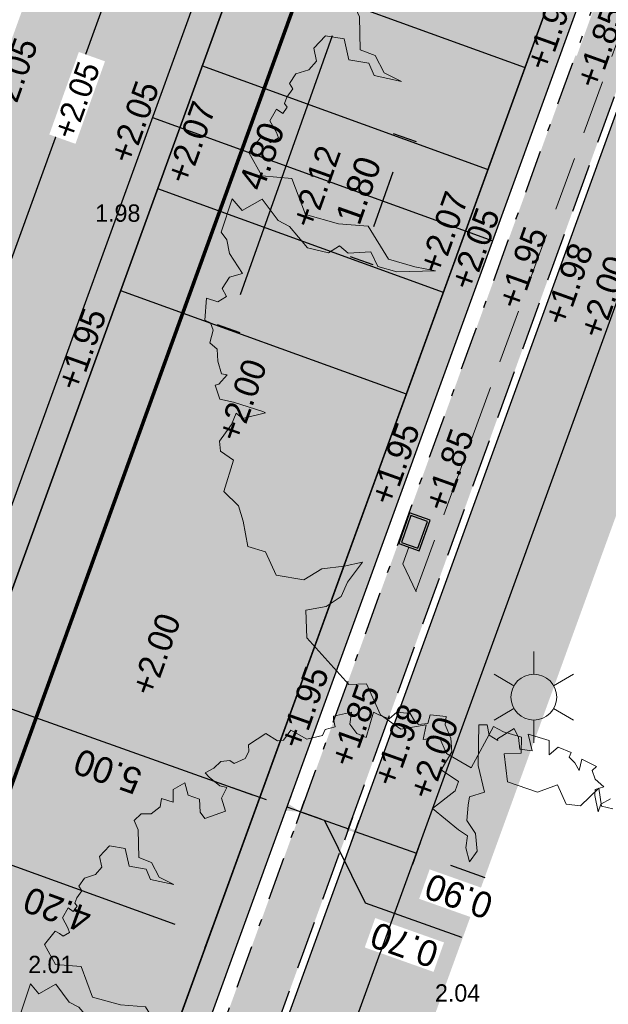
# Model space of a CAD drawing. Header units: metres. Extents: x 134157 to 138734, y 451157 to 455772.
# Tile 294 of 656: x 136458.41 to 136466.55, y 453511.6 to 453525.22. Entities that reach past the tile are written whole.
import ezdxf

# ---------------------------------------------------------------- set-up
doc = ezdxf.new("R2010")
doc.units = ezdxf.units.M
for name, pattern in [('CENTER__G5', [2.4, 1.5, -0.3, 0.3, -0.3]), ('DASHDOT__G2', [1.2, 0.6, -0.3, 0, -0.3]), ('HIDDEN__G5', [1.125, 0.75, -0.375])]:
    doc.linetypes.add(name, pattern=pattern)
doc.layers.add('-DR-alg-hulplijnen bochtstralen uitritconstructies', color=210, linetype='Continuous', plot=False)
doc.layers.add('-DR-alg-hulplijnen kantverharding asflast nieuwe fietsstraat', color=7, linetype='Continuous', true_color=0xff9429, plot=False)
for name, color, linetype, lineweight in [('-DR-bs-boom', 253, 'Continuous', 13), ('-DR-bs-inr-lichtmast', 253, 'Continuous', 13), ('-DR-nw-mk-taludmarkering', 252, 'Continuous', 0), ('-DR-nw-rio-HWA 125', 170, 'HIDDEN__G5', 13)]:
    doc.layers.add(name, color=color, linetype=linetype, lineweight=lineweight)
for name, color, linetype in [('-DR-bs-rio-DWA Jutfaseweg', 253, 'Continuous'), ('-DR-bs-txt-hoogtemaat', 253, 'Continuous'), ('-DR-nw-maatvoering', 3, 'Continuous'), ('-DR-nw-rio-HWA 160', 170, 'CENTER__G5'), ('-DR-nw-rio-straatkolk', 1, 'Continuous'), ('-DR-nw-txt-hoogtemaat', 2, 'Continuous'), ('-DR-nw-vh-band 10x20 ob', 2, 'HIDDEN__G5'), ('-DR-nw-vh-band 5-20x25', 2, 'DASHDOT__G2'), ('-DR-nw-vh-kantverharding', 3, 'Continuous'), ('-DR-nw-vh-scheiding verhardingen', 1, 'Continuous')]:
    doc.layers.add(name, color=color, linetype=linetype)
doc.layers.add('-DR-nw-gr-arc-gras', color=7, linetype='Continuous', true_color=0xb5d5a4)
for name, color, linetype, lineweight, true_color in [('-DR-nw-vh-arc-asfalt fietsstraat rood', 7, 'Continuous', 9, 0xdfbfc7), ('-DR-nw-vh-arc-sbs df Drainflow', 7, 'Continuous', 9, 0xb9747c), ('-DR-nw-vh-arc-sbs kf bruinrood rabat halfsteens', 7, 'Continuous', 9, 0xb88485)]:
    doc.layers.add(name, color=color, linetype=linetype, lineweight=lineweight, true_color=true_color)
doc.layers.add('-DR-nw-vh-arc-halfverharding stabilizer', color=7, linetype='Continuous', lineweight=9, true_color=0xe2e1c1, transparency=0.1)
doc.layers.add('-DR-nw-vh-kantverharding halfverharding stabilizer', color=7, linetype='Continuous', true_color=0xe2e1c1, transparency=0.1)
doc.styles.add('18_200', font='romans', dxfattribs={"width": 0.8, "height": 0.36})
doc.styles.add('Drong', font='txt', dxfattribs={"height": 1.8})
doc.dimstyles.new('Drong', dxfattribs={"dimtxt": 1.8, "dimasz": 2.5, "dimexe": 0, "dimexo": 0, "dimgap": 0.9, "dimtad": 1, "dimzin": 0, "dimdsep": 46, "dimtxsty": 'Drong', "dimblk": 'dimblk-wit', "dimcen": 0, "dimse1": 1, "dimse2": 1, "dimclrd": 256, "dimclre": 1, "dimclrt": 7, "dimadec": 0, "dimazin": 0, "dimtfac": 1, "dimtmove": 0, "dimatfit": 3, "dimfxl": 1, "dimtolj": 1, "dimtzin": 0, "dimarcsym": 0})
pattern_1 = [(115.335625, (136419.71802, 453326.2367), (-0.223681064, -0.105903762), [0.06, -0.187485]), (205.335625, (136419.71802, 453326.2367), (0.105903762, -0.223681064), [0.06, -0.187485])]

# ---------------------------------------------------------------- blocks, each defined once
blk = doc.blocks.new('Boom bestaand 1')
blk.add_lwpolyline([(-0.2544, 0.3953), (-0.2533, 0.3814), (-0.2458, 0.3746), (-0.266, 0.3788), (-0.2728, 0.3822), (-0.2717, 0.3934), (-0.2848, 0.3874), (-0.2965, 0.3882), (-0.2987, 0.3953), (-0.3145, 0.3822), (-0.3029, 0.3735), (-0.3141, 0.372), (-0.3232, 0.3686), (-0.3277, 0.3731), (-0.3404, 0.3607), (-0.3359, 0.3465), (-0.3526, 0.3537), (-0.3703, 0.3325), (-0.3491, 0.329), (-0.3569, 0.3156), (-0.371, 0.3198), (-0.3837, 0.3191), (-0.3802, 0.2951), (-0.3781, 0.2944), (-0.3887, 0.2873), (-0.4014, 0.2902), (-0.4056, 0.2803), (-0.3837, 0.2704), (-0.359, 0.2591), (-0.3251, 0.2535), (-0.3272, 0.2337), (-0.318, 0.228), (-0.3011, 0.2189), (-0.282, 0.2224), (-0.2608, 0.2153), (-0.2523, 0.2012), (-0.27, 0.204), (-0.2834, 0.2118), (-0.2947, 0.2047), (-0.3322, 0.185), (-0.3413, 0.2203), (-0.3505, 0.2287), (-0.3724, 0.2146), (-0.388, 0.2358), (-0.4042, 0.2415), (-0.4226, 0.2415), (-0.4315, 0.2467), (-0.4416, 0.2292), (-0.4325, 0.2224), (-0.436, 0.2111), (-0.4423, 0.2083), (-0.453, 0.2067), (-0.4613, 0.1921), (-0.4572, 0.18), (-0.4671, 0.1702), (-0.4727, 0.1652), (-0.4473, 0.144), (-0.4565, 0.1356), (-0.4706, 0.132), (-0.484, 0.1398), (-0.4883, 0.1172), (-0.4847, 0.1158), (-0.4748, 0.1137), (-0.477, 0.101), (-0.4713, 0.0946), (-0.4748, 0.0748), (-0.4932, 0.0607), (-0.4854, 0.0473), (-0.4875, 0.0402), (-0.5017, 0.0304), (-0.4974, 0.0049), (-0.4897, 0.0021), (-0.4832, -0.006), (-0.4832, -0.0211), (-0.4886, -0.0247), (-0.4921, -0.0353), (-0.4877, -0.0469), (-0.4868, -0.0593), (-0.4797, -0.0567), (-0.4646, -0.0487), (-0.4592, -0.0416), (-0.4495, -0.0531), (-0.4326, -0.0549), (-0.4342, -0.0824), (-0.4439, -0.0844), (-0.4591, -0.0789), (-0.4694, -0.0898), (-0.4853, -0.0874), (-0.4835, -0.1044), (-0.469, -0.1108), (-0.4787, -0.1222), (-0.4698, -0.128), (-0.4666, -0.142), (-0.4712, -0.1535), (-0.4673, -0.1649), (-0.4544, -0.1649), (-0.422, -0.1781), (-0.41, -0.1658), (-0.3893, -0.1644), (-0.3736, -0.1512), (-0.391, -0.1753), (-0.4052, -0.1753), (-0.417, -0.1934), (-0.4393, -0.1893), (-0.4502, -0.206), (-0.443, -0.2225), (-0.4293, -0.2254), (-0.424, -0.2366), (-0.4254, -0.251), (-0.4188, -0.2613), (-0.4123, -0.2603), (-0.4066, -0.2696), (-0.4013, -0.2747), (-0.3966, -0.2735), (-0.3925, -0.2806), (-0.3993, -0.2847), (-0.3905, -0.2962), (-0.3764, -0.2947), (-0.3703, -0.2952), (-0.369, -0.3047), (-0.3739, -0.3072), (-0.379, -0.3111), (-0.3686, -0.3301), (-0.3402, -0.3274), (-0.325, -0.2991), (-0.284, -0.3012), (-0.2611, -0.2728), (-0.2463, -0.245), (-0.2054, -0.239), (-0.1868, -0.2166), (-0.1743, -0.1981), (-0.1896, -0.2363), (-0.2027, -0.2526), (-0.2201, -0.2532), (-0.2283, -0.2756), (-0.2392, -0.281), (-0.237, -0.2947), (-0.2507, -0.3132), (-0.2791, -0.3219), (-0.2898, -0.3304), (-0.3173, -0.3368), (-0.3146, -0.3612), (-0.3304, -0.3661), (-0.3025, -0.3907), (-0.2927, -0.3885), (-0.278, -0.3918), (-0.2529, -0.3874), (-0.2548, -0.4016), (-0.2471, -0.4137), (-0.2373, -0.413), (-0.2359, -0.4235), (-0.244, -0.4329), (-0.2234, -0.4441), (-0.2184, -0.4397), (-0.2103, -0.44), (-0.1991, -0.4488), (-0.19, -0.4441), (-0.1778, -0.4485), (-0.164, -0.4505), (-0.1606, -0.4451), (-0.1549, -0.4573), (-0.1555, -0.4613), (-0.14, -0.4627), (-0.1312, -0.4505), (-0.1096, -0.4259), (-0.1073, -0.4238), (-0.1116, -0.4488), (-0.1194, -0.4525), (-0.1103, -0.462), (-0.0992, -0.4807), (-0.089, -0.4841), (-0.0747, -0.4752), (-0.0482, -0.4977), (-0.0278, -0.4895), (-0.0108, -0.4916), (0.0157, -0.4977), (0.0286, -0.4827), (0.0558, -0.482), (0.072, -0.457), (0.069, -0.4349), (0.0757, -0.4119), (0.0796, -0.3924), (0.0927, -0.4156), (0.1039, -0.4278), (0.1075, -0.4466), (0.1025, -0.468), (0.1299, -0.4785), (0.1933, -0.4575), (0.2001, -0.44), (0.2363, -0.4392), (0.2587, -0.4253), (0.2652, -0.3991), (0.2784, -0.4081), (0.2832, -0.3913), (0.3018, -0.3913), (0.3264, -0.3733), (0.2952, -0.3338), (0.3048, -0.3266), (0.3174, -0.3112), (0.333, -0.3182), (0.3264, -0.335), (0.3552, -0.3436), (0.3781, -0.3189), (0.3793, -0.296), (0.4017, -0.296), (0.4096, -0.2826), (0.4002, -0.2572), (0.4186, -0.2622), (0.4261, -0.2522)])
blk = doc.blocks.new('*U143')
at = {"layer": '-DR-nw-mk-taludmarkering', "flags": 128}
for points, const_width in [([(-0.034, -0.094), (3.914, -1.527)], 0.2), ([(-0.03, -0.521), (0.073, -0.239)], 0.1), ([(0.014, -1.282), (0.355, -0.341)], 0.1), ([(0.534, -0.726), (0.637, -0.444)], 0.1), ([(0.578, -1.486), (0.919, -0.546)], 0.1), ([(1.098, -0.93), (1.201, -0.648)], 0.1), ([(1.142, -1.691), (1.483, -0.751)], 0.1), ([(1.663, -1.135), (1.765, -0.853)], 0.1), ([(1.706, -1.895), (2.047, -0.955)], 0.1), ([(2.227, -1.34), (2.329, -1.058)], 0.1), ([(2.27, -2.1), (2.611, -1.16)], 0.1), ([(2.791, -1.544), (2.893, -1.262)], 0.1), ([(2.834, -2.305), (3.175, -1.365)], 0.1), ([(3.355, -1.749), (3.457, -1.467)], 0.1), ([(3.398, -2.509), (3.739, -1.569)], 0.1)]:
    blk.add_lwpolyline(points, dxfattribs=dict(at, const_width=const_width))
at = {"layer": '-DR-nw-vh-scheiding verhardingen', "linetype": 'ByBlock', "flags": 128}
for points in [[(0, 0), (3.948, -1.433)], [(-0.512, -1.41), (3.436, -2.843)]]:
    blk.add_lwpolyline(points, dxfattribs=at)
blk = doc.blocks.new('*U142')
at = {"layer": '-DR-nw-mk-taludmarkering', "flags": 128}
for points, const_width in [([(-3.398, 2.509), (-3.739, 1.569)], 0.1), ([(-2.834, 2.305), (-3.175, 1.365)], 0.1), ([(-2.27, 2.1), (-2.611, 1.16)], 0.1), ([(-1.706, 1.895), (-2.047, 0.955)], 0.1), ([(-3.355, 1.749), (-3.457, 1.467)], 0.1), ([(-1.142, 1.691), (-1.483, 0.751)], 0.1), ([(0.034, 0.094), (-3.914, 1.527)], 0.2), ([(-2.791, 1.544), (-2.893, 1.262)], 0.1), ([(-0.578, 1.486), (-0.919, 0.546)], 0.1), ([(-2.227, 1.34), (-2.329, 1.058)], 0.1), ([(-0.014, 1.282), (-0.355, 0.341)], 0.1), ([(-1.663, 1.135), (-1.765, 0.853)], 0.1), ([(-1.098, 0.93), (-1.201, 0.648)], 0.1), ([(-0.534, 0.726), (-0.637, 0.444)], 0.1), ([(0.03, 0.521), (-0.073, 0.239)], 0.1)]:
    blk.add_lwpolyline(points, dxfattribs=dict(at, const_width=const_width))
at = {"layer": '-DR-nw-vh-scheiding verhardingen', "linetype": 'ByBlock', "flags": 128}
for points in [[(0.512, 1.41), (-3.436, 2.843)], [(0, 0), (-3.948, 1.433)]]:
    blk.add_lwpolyline(points, dxfattribs=at)
blk = doc.blocks.new('dimblk-wit')
at = {"color": 7}
blk.add_line((0, -0.3333), (0, 0.3333), dxfattribs=at)
blk.add_solid([(0, 0), (-0.8, 0.2), (-0.8, -0.2)], dxfattribs=at)
blk = doc.blocks.new('*D239')
at = {"layer": '-DR-nw-maatvoering', "lineweight": -2, "transparency": 16777216}
blk.add_line((136461.636, 453514.494), (136457.868, 453515.834), dxfattribs=at)
at = {"layer": 'Defpoints', "color": 0, "transparency": 16777216}
for p in [(136457.396, 453516.002), (136457.396, 453516.002), (136462.108, 453514.327)]:
    blk.add_point(p, dxfattribs=at)
at = {"layer": '-DR-nw-maatvoering', "lineweight": -2, "transparency": 16777216, "xscale": 0.5, "yscale": 0.5, "zscale": 0.5}
for p, rotation in [((136457.396, 453516.002), 160.4268500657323), ((136462.108, 453514.327), 340.4268500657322)]:
    blk.add_blockref('dimblk-wit', p, dxfattribs=dict(at, rotation=rotation))
at = {"layer": '-DR-nw-maatvoering', "color": 7, "transparency": 16777216, "insert": (136459.63, 453514.822), "char_height": 0.36, "attachment_point": 5, "rotation": 160.4269, "style": 'Drong'}
blk.add_mtext('\\A1;5.00', dxfattribs=at)
blk = doc.blocks.new('*D243')
at = {"layer": '-DR-nw-maatvoering', "lineweight": -2, "transparency": 16777216}
for p, q in [((136461.825, 453514.427), (136461.354, 453514.595)), ((136462.296, 453514.26), (136462.957, 453514.025)), ((136462.296, 453514.26), (136462.957, 453514.025)), ((136462.626, 453514.143), (136463.189, 453513.002)), ((136463.428, 453513.858), (136463.899, 453513.69)), ((136463.189, 453513.002), (136464.518, 453512.529))]:
    blk.add_line(p, q, dxfattribs=at)
at = {"layer": 'Defpoints', "color": 0, "transparency": 16777216}
for p in [(136463.009, 453514.173), (136462.957, 453514.025), (136462.143, 453513.828)]:
    blk.add_point(p, dxfattribs=at)
at = {"layer": '-DR-nw-maatvoering', "lineweight": -2, "transparency": 16777216, "xscale": 0.5, "yscale": 0.5, "zscale": 0.5}
for p, rotation in [((136462.296, 453514.26), 340.4268500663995), ((136462.957, 453514.025), 160.4268500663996)]:
    blk.add_blockref('dimblk-wit', p, dxfattribs=dict(at, rotation=rotation))
at = {"layer": '-DR-nw-maatvoering', "color": 7, "transparency": 16777216, "insert": (136463.731, 453512.423), "char_height": 0.36, "attachment_point": 5, "rotation": 160.4269, "style": 'Drong', "bg_fill": 3, "box_fill_scale": 1.1, "bg_fill_color": 256, "bg_fill_true_color": 13158600, "bg_fill_transparency": 0}
blk.add_mtext('\\A1;0.70', dxfattribs=at)
blk = doc.blocks.new('*D244')
at = {"layer": '-DR-nw-maatvoering', "lineweight": -2, "transparency": 16777216}
for p, q in [((136462.579, 453514.159), (136462.108, 453514.327)), ((136463.05, 453513.992), (136463.898, 453513.69)), ((136464.369, 453513.523), (136464.84, 453513.355))]:
    blk.add_line(p, q, dxfattribs=at)
at = {"layer": 'Defpoints', "color": 0, "transparency": 16777216}
for p in [(136463.106, 453514.149), (136463.954, 453513.847), (136463.898, 453513.69)]:
    blk.add_point(p, dxfattribs=at)
at = {"layer": '-DR-nw-maatvoering', "lineweight": -2, "transparency": 16777216, "xscale": 0.5, "yscale": 0.5, "zscale": 0.5, "rotation": 340.4268500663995}
blk.add_blockref('dimblk-wit', (136463.05, 453513.992), dxfattribs=at)
at = {"layer": '-DR-nw-maatvoering', "color": 7, "transparency": 16777216, "insert": (136464.483, 453513.096), "char_height": 0.36, "attachment_point": 5, "rotation": 160.4269, "style": 'Drong', "bg_fill": 3, "box_fill_scale": 1.1, "bg_fill_color": 256, "bg_fill_true_color": 13158600, "bg_fill_transparency": 0}
blk.add_mtext('\\A1;0.90', dxfattribs=at)
at = {"layer": '-DR-nw-maatvoering', "lineweight": -2, "transparency": 16777216, "xscale": 0.5, "yscale": 0.5, "zscale": 0.5, "rotation": 160.4268500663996}
blk.add_blockref('dimblk-wit', (136463.898, 453513.69), dxfattribs=at)
blk = doc.blocks.new('*D246')
at = {"layer": '-DR-nw-maatvoering', "lineweight": -2, "transparency": 16777216}
blk.add_line((136460.561, 453512.704), (136457.553, 453513.795), dxfattribs=at)
at = {"layer": 'Defpoints', "color": 0, "transparency": 16777216}
for p in [(136457.083, 453513.966), (136457.083, 453513.966), (136461.031, 453512.533)]:
    blk.add_point(p, dxfattribs=at)
at = {"layer": '-DR-nw-maatvoering', "lineweight": -2, "transparency": 16777216, "xscale": 0.5, "yscale": 0.5, "zscale": 0.5}
for p, rotation in [((136457.083, 453513.966), 160.0567307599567), ((136461.031, 453512.533), 340.0567307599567)]:
    blk.add_blockref('dimblk-wit', p, dxfattribs=dict(at, rotation=rotation))
at = {"layer": '-DR-nw-maatvoering', "color": 7, "transparency": 16777216, "insert": (136458.933, 453512.908), "char_height": 0.36, "attachment_point": 5, "rotation": 160.0567, "style": 'Drong'}
blk.add_mtext('\\A1;4.20', dxfattribs=at)
blk = doc.blocks.new('LICHTMAST')
at = {"ltscale": 0.1}
for p, q in [((0, 0.1266), (0, 0.2531)), ((-0.1096, 0.0633), (-0.2192, 0.1266)), ((0.1096, 0.0633), (0.2192, 0.1266)), ((-0.1096, -0.0633), (-0.2192, -0.1266)), ((0.1096, -0.0633), (0.2192, -0.1266)), ((0, -0.1266), (0, -0.2531))]:
    blk.add_line(p, q, dxfattribs=at)
blk.add_circle((0, 0), 0.1266, dxfattribs=at)
at = {"style": '18_200', "width": 0.8}
blk.add_attdef('HOOGTE', (0.2467, 0.2424), '', height=0.25, dxfattribs=at)
blk = doc.blocks.new('*U553')
h = blk.add_hatch(color=256)
h.dxf.hatch_style = 1
h.paths.add_polyline_path([(-0.116, 0.488), (-0.134, 0.436), (0.095, 0.355), (0.114, 0.407)])
h = blk.add_hatch(color=256)
h.dxf.hatch_style = 1
h.paths.add_polyline_path([(-0.19, 0.278), (-0.209, 0.226), (0.021, 0.145), (0.04, 0.197)])
h = blk.add_hatch(color=256)
h.dxf.hatch_style = 1
h.paths.add_polyline_path([(-0.153, 0.383), (-0.172, 0.331), (0.058, 0.25), (0.077, 0.302)])
h = blk.add_hatch(color=256)
h.dxf.hatch_style = 1
h.paths.add_polyline_path([(-0.228, 0.17), (-0.247, 0.117), (-0.017, 0.036), (0.001, 0.088)])
for points in [[(0, 0), (0.15, 0.424), (-0.133, 0.524), (-0.283, 0.1)], [(-0.017, 0.036), (0.114, 0.407), (-0.116, 0.488), (-0.247, 0.117)]]:
    blk.add_lwpolyline(points, close=True)
blk = doc.blocks.new('*D707')
at = {"layer": '-DR-nw-maatvoering', "lineweight": -2, "transparency": 16777216}
blk.add_line((136464.779, 453539.778), (136451.647, 453503.586), dxfattribs=at)
at = {"layer": 'Defpoints', "color": 0, "transparency": 16777216}
for p in [(136464.921, 453540.258), (136451.448, 453503.127), (136451.476, 453503.116)]:
    blk.add_point(p, dxfattribs=at)
at = {"layer": '-DR-nw-maatvoering', "lineweight": -2, "transparency": 16777216, "xscale": 0.5, "yscale": 0.5, "zscale": 0.5}
for p, rotation in [((136464.949, 453540.248), 70.05673076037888), ((136451.476, 453503.116), 250.0567307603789)]:
    blk.add_blockref('dimblk-wit', p, dxfattribs=dict(at, rotation=rotation))
at = {"layer": '-DR-nw-maatvoering', "color": 7, "transparency": 16777216, "insert": (136454.594, 453512.774), "char_height": 0.36, "attachment_point": 5, "rotation": 70.0567, "style": 'Drong'}
blk.add_mtext('\\A1;39.50', dxfattribs=at)
blk = doc.blocks.new('*D2338')
at = {"layer": '-DR-nw-maatvoering', "lineweight": -2, "transparency": 16777216}
blk.add_line((136463.306, 453522.362), (136463.573, 453523.116), dxfattribs=at)
at = {"layer": 'Defpoints', "color": 0, "transparency": 16777216}
for p in [(136463.739, 453523.587), (136463.739, 453523.587), (136463.139, 453521.891)]:
    blk.add_point(p, dxfattribs=at)
at = {"layer": '-DR-nw-maatvoering', "lineweight": -2, "transparency": 16777216, "xscale": 0.5, "yscale": 0.5, "zscale": 0.5}
for p, rotation in [((136463.739, 453523.587), 70.50045475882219), ((136463.139, 453521.891), 250.5004547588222)]:
    blk.add_blockref('dimblk-wit', p, dxfattribs=dict(at, rotation=rotation))
at = {"layer": '-DR-nw-maatvoering', "color": 7, "transparency": 16777216, "insert": (136463.096, 453522.86), "char_height": 0.36, "attachment_point": 5, "rotation": 70.5005, "style": 'Drong'}
blk.add_mtext('\\A1;1.80', dxfattribs=at)
blk = doc.blocks.new('*D2339')
at = {"layer": '-DR-nw-maatvoering', "lineweight": -2, "transparency": 16777216}
blk.add_line((136461.467, 453521.421), (136462.736, 453525.004), dxfattribs=at)
at = {"layer": 'Defpoints', "color": 0, "transparency": 16777216}
for p in [(136462.903, 453525.475), (136462.903, 453525.475), (136461.3, 453520.95)]:
    blk.add_point(p, dxfattribs=at)
at = {"layer": '-DR-nw-maatvoering', "lineweight": -2, "transparency": 16777216, "xscale": 0.5, "yscale": 0.5, "zscale": 0.5}
for p, rotation in [((136462.903, 453525.475), 70.50045475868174), ((136461.3, 453520.95), 250.5004547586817)]:
    blk.add_blockref('dimblk-wit', p, dxfattribs=dict(at, rotation=rotation))
at = {"layer": '-DR-nw-maatvoering', "color": 7, "transparency": 16777216, "insert": (136461.759, 453523.334), "char_height": 0.36, "attachment_point": 5, "rotation": 70.5005, "style": 'Drong'}
blk.add_mtext('\\A1;4.80', dxfattribs=at)

msp = doc.modelspace()

# ---------------------------------------------------------------- hatches: boundary and pattern name
at = {"layer": '-DR-nw-gr-arc-gras', "transparency": 33554687}
h = msp.add_hatch(dxfattribs=at)
h.set_pattern_fill('AGR-BOLLEN', color=256, scale=0.1, pattern_type=2)
h.set_pattern_definition(pattern_1)
edge = h.paths.add_edge_path()
edge.add_arc((-7000776.81, 3043164.568), 7592527.997, 340.0567505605, 340.0572256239)
edge.add_line((136455.782, 453494.254), (136455.124, 453494.493))
edge.add_arc((380495.222, 364992.548), 259592.304, 160.06665688, 160.08044536)
edge.add_line((136433.832, 453435.762), (136433.813, 453435.768))
edge.add_line((136433.813, 453435.768), (136432.179, 453431.255))
edge.add_line((136432.179, 453431.255), (136432.198, 453431.248))
edge.add_line((136432.198, 453431.248), (136431.678, 453429.87))
edge.add_line((136431.678, 453429.87), (136432.336, 453429.631))
edge.add_line((136432.336, 453429.631), (136434.309, 453435.077))
h = msp.add_hatch(dxfattribs=at)
h.set_pattern_fill('AGR-BOLLEN', color=256, scale=0.1, pattern_type=2)
h.set_pattern_definition(pattern_1)
edge = h.paths.add_edge_path()
edge.add_line((136644.275, 454017.422), (136643.935, 454016.481))
edge.add_line((136643.935, 454016.481), (136643.884, 454016.34))
edge.add_line((136643.884, 454016.34), (136644.542, 454016.102))
edge.add_arc((1711333.983, -116117.427), 1674723.582, 160.095672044, 160.096657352, ccw=False)
edge.add_line((136654.347, 454043.181), (136653.689, 454043.42))
edge.add_line((136653.689, 454043.42), (136653.638, 454043.279))
edge.add_line((136653.638, 454043.279), (136653.298, 454042.339))
edge.add_line((136653.298, 454042.339), (136644.275, 454017.422))
h = msp.add_hatch(dxfattribs=at)
h.set_pattern_fill('AGR-BOLLEN', color=256, scale=0.1, pattern_type=2)
h.set_pattern_definition(pattern_1)
edge = h.paths.add_edge_path()
edge.add_line((136486.703, 453573.609), (136485.763, 453573.95))
edge.add_line((136485.763, 453573.95), (136435.759, 453436.14))
edge.add_arc((149594.405, 448661.534), 13998.101, 160.0567308, 160.2977034)
edge.add_line((136415.794, 453380.756), (136415.289, 453379.344))
edge.add_line((136415.289, 453379.344), (136417.827, 453378.529))
edge.add_line((136417.827, 453378.529), (136420.502, 453386.122))
edge.add_line((136420.502, 453386.122), (136418.987, 453386.702))
edge.add_arc((149703.628, 448622.033), 14113.247, 160.0572266, 160.2691215, ccw=False)
edge.add_line((136436.699, 453435.799), (136486.703, 453573.609))
h = msp.add_hatch(dxfattribs=at)
h.set_pattern_fill('AGR-BOLLEN', color=256, scale=0.1, pattern_type=2)
h.set_pattern_definition(pattern_1)
h.paths.add_polyline_path([(136456.362, 453495.852), (136455.704, 453496.091), (136464.457, 453520.214), (136466.094, 453524.726), (136466.113, 453524.72), (136471.142, 453538.639), (136471.799, 453538.4)])
at = {"layer": '-DR-nw-vh-arc-asfalt fietsstraat rood', "transparency": 33554687}
h = msp.add_hatch(color=256, dxfattribs=at)
h.dxf.hatch_style = 1
edge = h.paths.add_edge_path()
edge.add_arc((137987.747, 453337.203), 1495.4, 160.09465, 161.034726)
edge.add_arc((135150.6, 454312.188), 1504.6, 340.056731, 341.034726, ccw=False)
edge.add_line((136564.97, 453798.984), (136431.249, 453430.448))
edge.add_line((136431.249, 453430.448), (136427.3, 453431.879))
edge.add_line((136427.3, 453431.879), (136429.649, 453438.357))
edge.add_line((136429.649, 453438.357), (136561.022, 453800.417))
edge.add_arc((135150.6, 454312.188), 1500.4, 340.056731, 341.034726)
edge.add_line((136569.551, 453824.565), (136577.738, 453847.767))
edge.add_line((136577.738, 453847.767), (136586.329, 453871.491))
edge.add_line((136586.329, 453871.491), (136590.229, 453869.927))
edge.add_line((136590.229, 453869.927), (136581.687, 453846.337))
at = {"layer": '-DR-nw-vh-arc-halfverharding stabilizer'}
h = msp.add_hatch(dxfattribs=at)
h.set_pattern_fill('GRAVEL', color=256, scale=0.03)
h.set_pattern_definition([(228.0127875, (0.54864, 0.762), (-6.096000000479, -6.8579999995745), [0.102516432, -10.1491450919]), (184.969741, (0.48006, 0.6858), (9.1439999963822, 0.7620000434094), [0.175921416, -17.416214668]), (132.5104471, (0.3048, 0.67056), (7.6200000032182, -8.381999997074), [0.124044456, -12.2804168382]), (267.273689, (0.00762, 0.48006), (0.762000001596, 15.23999999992), [0.160201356, -15.8599312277]), (292.83365418, (0, 0.32004), (-3.810000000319, 9.1439999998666), [0.15709011, -15.5519423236]), (357.273689, (0.06096, 0.17526), (-15.23999999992, 0.762000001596), [0.160201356, -15.8599312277]), (37.69424047, (0.22098, 0.16764), (-9.9059999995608, -7.6200000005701), [0.211858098, -20.9739345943]), (72.25532837, (0.38862, 0.29718), (5.3340000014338, 16.7639999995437), [0.200015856, -19.8015769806]), (121.42956562, (0.44958, 0.48768), (-6.096000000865, 9.9059999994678), [0.1607439, -15.9136637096]), (175.2363583, (0.36576, 0.62484), (8.38199999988, -0.762000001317), [0.183513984, -8.992181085]), (222.3974378, (0.18288, 0.64008), (-9.1439999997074, -8.3820000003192), [0.237323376, -23.4950317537]), (138.81407483, (0.762, 0.47244), (-5.33399999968, 4.572000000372), [0.081001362, -8.0191697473]), (171.4692344, (0.70104, 0.52578), (9.906000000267, -1.5239999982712), [0.154104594, -15.2563916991]), (225, (0.54864, 0.54864), (-1e-16, -0.762), [0.107762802, -0.9698679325]), (203.19859051, (0.4953, 0.64008), (3.810000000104, 1.523999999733), [0.058032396, -5.7451867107]), (291.80140949, (0.44196, 0.61722), (-0.76200000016, 2.285999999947), [0.082069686, -4.021425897]), (30.96375653, (0.47244, 0.54102), (2.286000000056, 1.523999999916), [0.133295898, -4.3098894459]), (161.56505118, (0.58674, 0.6096), (1.52400000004, -0.76199999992), [0.096386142, -2.313269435]), (16.389540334, (0, 0.61722), (7.62, 2.286), [0.1350264, -13.3676480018]), (70.34617594, (0.12954, 0.65532), (-3.048000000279, -8.381999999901), [0.113279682, -11.2146647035]), (293.19859051, (0.58674, 0.762), (-1.523999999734, 3.810000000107), [0.11606403, -5.6871550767]), (343.61045967, (0.63246, 0.65532), (-7.6200000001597, 2.285999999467), [0.1350264, -13.3676480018]), (339.44395478, (0, 0.14478), (-3.81, 1.524), [0.13021056, -6.3803202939]), (294.7751406, (0.12192, 0.09906), (-3.810000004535, 8.381999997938), [0.109101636, -10.8010780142]), (66.80140949, (0.59436, 0), (1.52399999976, 3.810000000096), [0.11606403, -5.6871550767]), (17.35402464, (0.64008, 0.10668), (-9.905999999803, -3.0480000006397), [0.127734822, -12.645712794]), (69.44395478, (0.22098, 0), (-1.524000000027, -3.80999999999), [0.06510528, -6.4454255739]), (101.309932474, (0.54864, 0), (-0.762, 3.048), [0.03885438, -3.8465984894]), (165.96375653, (0.54102, 0.0381), (2.286, -0.762), [0.15709011, -2.9847163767]), (186.00900596, (0.38862, 0.0762), (7.6199999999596, 0.7620000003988), [0.1455801, -14.412409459]), (303.69006753, (0.47244, 0.47244), (-0.76200000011, 1.52399999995), [0.109897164, -2.6375329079]), (353.15722659, (0.5334, 0.381), (12.9540000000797, -1.5239999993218), [0.191867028, -18.9948027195]), (60.9453959, (0.7239, 0.35814), (-3.048000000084, -5.333999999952), [0.078452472, -7.7668176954]), (90, (0.762, 0.4267), (-0.762, 0.762), [0.04572, -0.71628]), (120.25643716, (0.37338, 0.09906), (3.047999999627, -5.334000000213), [0.105860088, -10.480182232]), (48.0127875, (0.32004, 0.1905), (6.0960000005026, 6.857999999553), [0.205032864, -10.0466286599]), (0, (0.4572, 0.3429), (0.762, 0.762), [0.19812, -0.56388]), (325.3048465, (0.65532, 0.3429), (7.6200000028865, -5.3339999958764), [0.120482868, -11.9277950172]), (254.0546041, (0.75438, 0.27432), (-0.761999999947, -3.048000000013), [0.110948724, -5.4364950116]), (207.64597536, (0.7239, 0.16764), (-14.478000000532, -7.6199999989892), [0.18064353, -17.8837393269]), (175.42607874, (0.56388, 0.08382), (-9.9059999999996, 0.7619999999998), [0.191108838, -18.9197539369])])
h.paths.add_polyline_path([(136457.268, 453495.418), (136477.873, 453552.205), (136477.026, 453552.51), (136472.44, 453539.87), (136471.688, 453540.143), (136471.176, 453538.733), (136471.928, 453538.46), (136456.422, 453495.725)])
at = {"layer": '-DR-nw-vh-arc-sbs df Drainflow'}
h = msp.add_hatch(dxfattribs=at)
h.set_pattern_fill('AVH-SBS_KEIFORMAAT_ELLEBOOG_01', color=256, scale=3, angle=250, pattern_type=2)
h.set_pattern_definition([(250, (0, 0), (0.38451382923, 0.17930174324), [0.9, -0.3]), (340, (-0.2052, -0.56382), (0.38451382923, 0.17930174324), [0.9, -0.3]), (250, (0.03835, -0.3332), (0.38451382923, 0.17930174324), [0, -1.2]), (250, (0.0254, -0.80738), (0.38451382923, 0.17930174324), [0, -1.2])])
h.paths.add_polyline_path([(136465.579, 453540.019), (136464.263, 453540.497, 0.414214), (136463.879, 453540.317), (136450.61, 453503.75, 0.414214), (136450.79, 453503.365), (136452.106, 453502.888, -0.414214), (136452.406, 453502.247), (136452.542, 453502.623), (136459.449, 453521.659), (136466.22, 453540.319, -0.414208)])
at = {"layer": '-DR-nw-vh-arc-sbs kf bruinrood rabat halfsteens', "transparency": 33554687}
h = msp.add_hatch(color=256, dxfattribs=at)
h.dxf.hatch_style = 1
edge = h.paths.add_edge_path()
edge.add_line((136459.825, 453521.523), (136459.449, 453521.659))
edge.add_line((136459.449, 453521.659), (136466.356, 453540.695))
edge.add_line((136466.356, 453540.695), (136466.868, 453542.105))
edge.add_line((136466.868, 453542.105), (136467.038, 453542.575))
edge.add_line((136467.038, 453542.575), (136467.209, 453543.045))
edge.add_line((136467.209, 453543.045), (136467.379, 453543.515))
edge.add_line((136467.379, 453543.515), (136467.55, 453543.985))
edge.add_line((136467.55, 453543.985), (136467.721, 453544.455))
edge.add_line((136467.721, 453544.455), (136467.891, 453544.925))
edge.add_line((136467.891, 453544.925), (136468.062, 453545.395))
edge.add_line((136468.062, 453545.395), (136468.232, 453545.865))
edge.add_line((136468.232, 453545.865), (136468.403, 453546.335))
edge.add_line((136468.403, 453546.335), (136468.573, 453546.805))
edge.add_line((136468.573, 453546.805), (136468.744, 453547.275))
edge.add_line((136468.744, 453547.275), (136468.914, 453547.745))
edge.add_line((136468.914, 453547.745), (136469.085, 453548.215))
edge.add_line((136469.085, 453548.215), (136469.255, 453548.685))
edge.add_line((136469.255, 453548.685), (136496.523, 453623.832))
edge.add_line((136496.523, 453623.832), (136532.644, 453723.381))
edge.add_line((136532.644, 453723.381), (136552.513, 453778.139))
edge.add_line((136552.513, 453778.139), (136560.646, 453800.553))
edge.add_arc((135150.6, 454312.188), 1500, 340.056731, 341.034726)
edge.add_arc((137987.747, 453337.203), 1500, 160.09465, 161.034726, ccw=False)
edge.add_line((136577.362, 453847.904), (136585.953, 453871.628))
edge.add_line((136585.953, 453871.628), (136586.329, 453871.491))
edge.add_line((136586.329, 453871.491), (136577.738, 453847.767))
edge.add_arc((137987.747, 453337.203), 1499.6, 160.09465, 161.034726)
edge.add_arc((135150.6, 454312.188), 1500.4, 340.056731, 341.034726, ccw=False)
edge.add_line((136561.022, 453800.417), (136552.895, 453778.019))
edge.add_line((136552.895, 453778.019), (136533.05, 453723.327))
edge.add_line((136533.05, 453723.327), (136496.903, 453623.707))
edge.add_line((136496.903, 453623.707), (136469.631, 453548.548))
edge.add_line((136469.631, 453548.548), (136459.825, 453521.523))
h = msp.add_hatch(color=256, dxfattribs=at)
h.dxf.hatch_style = 1
edge = h.paths.add_edge_path()
edge.add_line((136451.15, 453484.127), (136451.147, 453484.128))
edge.add_line((136451.147, 453484.128), (136450.774, 453484.264))
edge.add_line((136450.774, 453484.264), (136463.773, 453520.09))
edge.add_line((136463.773, 453520.09), (136507.523, 453640.662))
edge.add_line((136507.523, 453640.662), (136515.932, 453663.838))
edge.add_line((136515.932, 453663.838), (136555.634, 453773.254))
edge.add_line((136555.634, 453773.254), (136564.97, 453798.984))
edge.add_arc((135150.6, 454312.188), 1504.6, 340.056731, 341.034726)
edge.add_arc((137987.747, 453337.203), 1495.4, 160.09465, 161.034726, ccw=False)
edge.add_line((136581.687, 453846.337), (136590.229, 453869.927))
edge.add_line((136590.229, 453869.927), (136590.605, 453869.79))
edge.add_line((136590.605, 453869.79), (136582.064, 453846.201))
edge.add_arc((137987.747, 453337.203), 1495, 160.09465, 161.034726)
edge.add_arc((134973.552, 454374.724), 1692.762, 340.110972, 340.980485, ccw=False)
edge.add_line((136565.346, 453798.848), (136556.343, 453774.037))
edge.add_line((136556.343, 453774.037), (136516.273, 453663.604))
edge.add_line((136516.273, 453663.604), (136507.974, 453640.733))
edge.add_line((136507.974, 453640.733), (136464.149, 453519.954))
edge.add_line((136464.149, 453519.954), (136455.55, 453496.254))
edge.add_line((136455.55, 453496.254), (136454.902, 453494.468))
edge.add_line((136454.902, 453494.468), (136451.15, 453484.127))
h = msp.add_hatch(color=256, dxfattribs=at)
h.dxf.hatch_style = 1
h.paths.add_polyline_path([(136446.826, 453485.696), (136446.45, 453485.833), (136446.62, 453486.303), (136446.791, 453486.773), (136446.961, 453487.243), (136447.132, 453487.713), (136447.302, 453488.183), (136447.473, 453488.653), (136447.643, 453489.123), (136447.814, 453489.593), (136447.985, 453490.063), (136448.155, 453490.533), (136448.326, 453491.003), (136448.496, 453491.473), (136448.667, 453491.943), (136448.837, 453492.413), (136449.008, 453492.883), (136449.178, 453493.353), (136449.349, 453493.823), (136449.519, 453494.293), (136449.69, 453494.763), (136449.861, 453495.233), (136450.031, 453495.703), (136450.202, 453496.173), (136450.85, 453497.959), (136450.884, 453498.053), (136452.542, 453502.623), (136459.449, 453521.659), (136459.825, 453521.523)])

# ---------------------------------------------------------------- linework, layer by layer
at = {"layer": '-DR-alg-hulplijnen bochtstralen uitritconstructies', "flags": 128}
msp.add_lwpolyline([(136460.251, 453523.868), (136464.951, 453522.163)], dxfattribs=at)
at = {"layer": '-DR-alg-hulplijnen kantverharding asflast nieuwe fietsstraat'}
for points in [[(136615.557, 453953.711), (136612.599, 453946.977), (136593.397, 453893.948), (136588.98, 453881.757), (136586.93, 453874.65, -0.015888), (136585.953, 453871.628), (136586.329, 453871.491), (136577.738, 453847.767, 0.004102), (136569.551, 453824.565, -0.004267), (136561.022, 453800.417), (136429.649, 453438.357, 0.002152), (136389.024, 453324.877), (136377.119, 453291.165), (136363.767, 453256.91), (136363.728, 453256.801)], [(136620.467, 453951.934), (136618.89, 453946.466, -0.016644), (136617.862, 453943.301), (136595.367, 453881.179, -0.016644), (136594.131, 453878.09), (136591.842, 453872.88, 0.011636), (136590.955, 453870.728), (136590.605, 453869.79), (136590.229, 453869.927), (136581.687, 453846.337, 0.004102), (136573.523, 453823.2, -0.004267), (136564.97, 453798.984), (136433.597, 453436.925, 0.002152), (136392.984, 453323.478), (136381.057, 453289.703), (136367.704, 453255.448), (136367.683, 453255.388)]]:
    msp.add_lwpolyline(points, format="xyb", dxfattribs=at)
at = {"layer": '-DR-bs-rio-DWA Jutfaseweg', "const_width": 0.05, "flags": 128}
msp.add_lwpolyline([(136450.008, 453491.715), (136477.919, 453568.821)], dxfattribs=at)
at = {"layer": '-DR-nw-rio-HWA 125', "flags": 128}
for points in [[(136463.889, 453517.316), (136475.928, 453550.21)], [(136463.793, 453517.923), (136463.711, 453517.692), (136463.893, 453517.308)]]:
    msp.add_lwpolyline(points, dxfattribs=at)
at = {"layer": '-DR-nw-rio-HWA 160', "const_width": 0.1, "flags": 128}
for points in [[(136464.333, 453537.539), (136453.074, 453507.216), (136445.933, 453487.841)], [(136457.019, 453498.546), (136463.887, 453517.31)]]:
    msp.add_lwpolyline(points, dxfattribs=at)
at = {"layer": '-DR-nw-vh-band 10x20 ob', "ltscale": 0.9}
msp.add_lwpolyline([(136456.387, 453495.923), (136471.749, 453538.259)], dxfattribs=at)
at = {"layer": '-DR-nw-vh-band 5-20x25'}
msp.add_lwpolyline([(136456.096, 453497.173), (136470.75, 453537.558)], dxfattribs=at)
at = {"layer": '-DR-nw-vh-kantverharding'}
for points in [[(136363.728, 453256.801), (136363.767, 453256.91), (136377.119, 453291.165), (136389.024, 453324.877, -0.002152), (136429.649, 453438.357), (136561.022, 453800.417, 0.004267), (136569.551, 453824.565, -0.004102), (136577.738, 453847.767), (136586.329, 453871.491), (136585.953, 453871.628)], [(136367.683, 453255.388), (136367.704, 453255.448), (136381.057, 453289.703), (136392.984, 453323.478, -0.002152), (136433.597, 453436.925), (136564.97, 453798.984, 0.004267), (136573.523, 453823.2, -0.004102), (136581.687, 453846.337), (136590.229, 453869.927), (136590.605, 453869.79)], [(136392.188, 453320.021), (136393.362, 453323.345, -0.002152), (136433.973, 453436.788), (136565.346, 453798.848, 0.004267), (136573.902, 453823.07, -0.004102), (136582.064, 453846.201), (136590.469, 453869.414)]]:
    msp.add_lwpolyline(points, format="xyb", dxfattribs=at)
for points in [[(136433.829, 453451.052), (136466.22, 453540.319)], [(136456.421, 453495.724), (136471.928, 453538.46)]]:
    msp.add_lwpolyline(points, dxfattribs=at)

# ---------------------------------------------------------------- block references
at = {"layer": '-DR-bs-boom', "rotation": 293.3958673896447}
for p, xscale, yscale in [((136467.422, 453520.69), 13, 13), ((136463.7, 453510.146), 11, 11)]:
    msp.add_blockref('Boom bestaand 1', p, dxfattribs=dict(at, xscale=xscale, yscale=yscale))
at = {"layer": '-DR-bs-inr-lichtmast', "xscale": 2.5, "yscale": 2.5}
msp.add_blockref('LICHTMAST', (136465.519, 453515.849), dxfattribs=at)
at = {"layer": '-DR-nw-mk-taludmarkering'}
for name, p in [('*U142', (136464.88, 453523.149)), ('*U143', (136460.318, 453522.886))]:
    msp.add_blockref(name, p, dxfattribs=at)
at = {"layer": '-DR-nw-rio-straatkolk'}
msp.add_blockref('*U553', (136463.935, 453517.873), dxfattribs=at)

# ---------------------------------------------------------------- texts
at = {"layer": '-DR-bs-txt-hoogtemaat', "color": 253, "char_height": 0.24, "attachment_point": 7, "style": 'Drong'}
for s, insert in [('1.98', (136459.457, 453522.422, 1.978)), ('2.01', (136458.531, 453512.027, 2.011)), ('2.04', (136464.153, 453511.633, 2.041))]:
    msp.add_mtext(s, dxfattribs=dict(at, insert=insert))
at = {"layer": '-DR-nw-txt-hoogtemaat', "style": 'Drong'}
for s, p in [('+1.95', (136465.713, 453524.494)), ('+1.85', (136466.403, 453524.247)), ('+2.05', (136458.285, 453523.805, 1.926)), ('+2.05', (136459.961, 453523.209)), ('+2.07', (136460.743, 453522.925)), ('+2.12', (136462.472, 453522.312)), ('+2.07', (136464.235, 453521.678)), ('+2.05', (136464.668, 453521.455)), ('+1.95', (136465.325, 453521.192)), ('+1.98', (136465.96, 453520.966)), ('+2.00', (136466.454, 453520.79)), ('+1.95', (136459.234, 453520.065)), ('+2.00', (136461.451, 453519.361)), ('+1.95', (136463.565, 453518.482)), ('+1.85', (136464.312, 453518.396)), ('+2.00', (136460.259, 453515.843)), ('+1.95', (136462.308, 453515.11)), ('+1.85', (136463.01, 453514.86))]:
    msp.add_text(s, height=0.34, rotation=70.3356, dxfattribs=at).set_placement(p)

# ---------------------------------------------------------------- dimensions: what is measured, and where the dimension line sits
at = {"layer": '-DR-nw-maatvoering'}
dim = msp.add_linear_dim(base=(136451.476, 453503.116), p1=(136464.921, 453540.258), p2=(136451.448, 453503.127), angle=250.0567, dimstyle='Drong', dxfattribs=at)
dim.commit()
dim.dimension.update_dxf_attribs({"geometry": '*D707', "text_midpoint": (136454.936, 453512.65), "dimtype": 161})
for p1, p2, picture, middle in [((136461.3, 453520.95), (136462.903, 453525.475), '*D2339', (136461.759, 453523.334)), ((136463.139, 453521.891), (136463.739, 453523.587), '*D2338', (136463.096, 453522.86))]:
    dim = msp.add_aligned_dim(p1=p1, p2=p2, distance=0, dimstyle='Drong', dxfattribs=at)
    dim.commit()
    dim.dimension.update_dxf_attribs({"geometry": picture, "text_midpoint": middle})
for p1, p2, picture, middle in [((136462.108, 453514.327), (136457.396, 453516.002), '*D239', (136459.63, 453514.822)), ((136461.031, 453512.533), (136457.083, 453513.966), '*D246', (136458.933, 453512.908))]:
    dim = msp.add_aligned_dim(p1=p1, p2=p2, distance=0, dimstyle='Drong', override={"dimtfill": 0}, dxfattribs=at)
    dim.commit()
    dim.dimension.update_dxf_attribs({"geometry": picture, "text_midpoint": middle})

# ---------------------------------------------------------------- next in the draw order: texts
at = {"layer": '-DR-nw-txt-hoogtemaat', "insert": (136458.864, 453523.652), "char_height": 0.32, "width": 1.14789, "attachment_point": 1, "rotation": 70.3356, "style": 'Drong', "bg_fill": 3, "box_fill_scale": 1.1, "bg_fill_color": 256, "bg_fill_transparency": 0}
msp.add_mtext('+2.05', dxfattribs=at)

# ---------------------------------------------------------------- next in the draw order: dimensions: what is measured, and where the dimension line sits
at = {"layer": '-DR-nw-maatvoering'}
dim = msp.add_linear_dim(base=(136462.957, 453514.025), p1=(136462.143, 453513.828), p2=(136463.009, 453514.173), angle=340.4269, dimstyle='Drong', override={"dimtfill": 1}, dxfattribs=at)
dim.commit()
dim.dimension.update_dxf_attribs({"geometry": '*D243', "text_midpoint": (136463.358, 453512.941), "dimtype": 160})

# ---------------------------------------------------------------- next in the draw order: texts
at = {"layer": '-DR-nw-txt-hoogtemaat', "style": 'Drong'}
for s, p in [('+1.98', (136463.606, 453514.587)), ('+2.00', (136464.099, 453514.411))]:
    msp.add_text(s, height=0.34, rotation=70.3356, dxfattribs=at).set_placement(p)

# ---------------------------------------------------------------- next in the draw order: dimensions: what is measured, and where the dimension line sits
at = {"layer": '-DR-nw-maatvoering'}
dim = msp.add_linear_dim(base=(136463.898, 453513.69), p1=(136463.106, 453514.149), p2=(136463.954, 453513.847), angle=340.4269, dimstyle='Drong', override={"dimtfill": 1}, dxfattribs=at)
dim.commit()
dim.dimension.update_dxf_attribs({"geometry": '*D244', "text_midpoint": (136464.605, 453513.439), "dimtype": 160})

# ---------------------------------------------------------------- next in the draw order: linework, layer by layer
at = {"layer": '-DR-alg-hulplijnen kantverharding asflast nieuwe fietsstraat'}
for points in [[(136615.557, 453953.711), (136612.599, 453946.977), (136593.397, 453893.948), (136588.98, 453881.757), (136586.93, 453874.65, -0.015888), (136585.953, 453871.628), (136586.329, 453871.491), (136577.738, 453847.767, 0.004102), (136569.551, 453824.565, -0.004267), (136561.022, 453800.417), (136429.649, 453438.357, 0.002152), (136389.024, 453324.877), (136377.119, 453291.165), (136363.767, 453256.91), (136359.079, 453243.638)], [(136620.467, 453951.934), (136618.89, 453946.466, -0.016644), (136617.862, 453943.301), (136595.367, 453881.179, -0.016644), (136594.131, 453878.09), (136591.842, 453872.88, 0.011636), (136590.955, 453870.728), (136590.605, 453869.79), (136590.229, 453869.927), (136581.687, 453846.337, 0.004102), (136573.523, 453823.2, -0.004267), (136564.97, 453798.984), (136433.597, 453436.925, 0.002152), (136392.984, 453323.478), (136381.057, 453289.703), (136367.704, 453255.448), (136363.04, 453242.239)]]:
    msp.add_lwpolyline(points, format="xyb", dxfattribs=at)
at = {"layer": '-DR-nw-vh-kantverharding'}
for points in [[(136359.079, 453243.638), (136363.767, 453256.91), (136377.119, 453291.165), (136389.024, 453324.877, -0.002152), (136429.649, 453438.357), (136561.022, 453800.417, 0.004267), (136569.551, 453824.565, -0.004102), (136577.738, 453847.767), (136586.329, 453871.491), (136585.953, 453871.628)], [(136363.04, 453242.239), (136367.704, 453255.448), (136381.057, 453289.703), (136392.984, 453323.478, -0.002152), (136433.597, 453436.925), (136564.97, 453798.984, 0.004267), (136573.523, 453823.2, -0.004102), (136581.687, 453846.337), (136590.229, 453869.927), (136590.605, 453869.79)]]:
    msp.add_lwpolyline(points, format="xyb", dxfattribs=at)
at = {"layer": '-DR-nw-vh-kantverharding halfverharding stabilizer'}
msp.add_lwpolyline([(136370.263, 453255.678), (136383.213, 453288.902), (136395.153, 453322.712, -0.001073), (136415.289, 453379.344), (136415.794, 453380.756, -0.001051), (136435.759, 453436.14), (136510.274, 453641.501)], format="xyb", dxfattribs=at)

doc.saveas('drawing.dxf')
